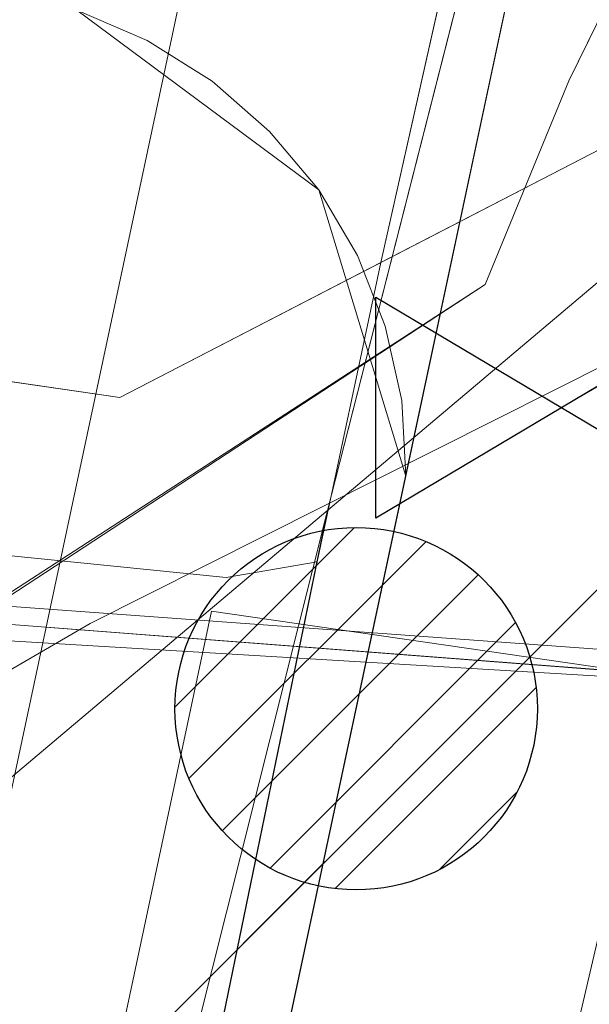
# Model space of a CAD drawing. Header units: metres. Extents: x 197355 to 199157, y 355772 to 356286.
# Tile 201 of 303: x 198063.03 to 198064.45, y 356093.49 to 356095.94. Entities that reach past the tile are written whole.
import ezdxf
from ezdxf.lldxf.tags import DXFTag

# ---------------------------------------------------------------- set-up
doc = ezdxf.new("R2010")
doc.units = ezdxf.units.M
for name, color, linetype, lineweight in [('B-WE-KL-BRANDSTOF_ENEXISNETBEHEERB.V.-G', 40, 'KL-BRANDSTOF-N', 18), ('B-WE-KL-BRANDSTOF_ENEXISNETBEHEERB.V.-V', 40, 'Continuous', 18), ('B-WE-KL-DATA_KABELBUNDEL_KPNB.V.-G', 90, 'Continuous', 18), ('B-WE-KL-DATA_KABELBUNDEL_ZIGGOB.V.-G', 94, 'Continuous', 18), ('B-WE-KL-DATA_TELECOM_EUROFIBERNEDERLANDB.V.-G', 98, 'KL-TELECOM-ALGEMEEN-N', 18), ('B-WE-KL-DATA_TELECOM_REGGEFIBEROPERATORB.V.-G', 90, 'KL-TELECOM-ALGEMEEN-N', 18), ('B-WE-KL-DATA_TELECOM_ZIGGOB.V.-G', 94, 'KL-TELECOM-ALGEMEEN-N', 18), ('B-WE-KL-DATA_ZIGGOB.V.-G', 94, 'KL-DATA-N', 18), ('B-WE-KL-ET_LS_ENEXISNETBEHEERB.V.-G', 190, 'KL-LS-N', 18), ('B-WE-KL-ET_LS_HULPSTUK_ENEXISNETBEHEERB.V.-S', 190, 'Continuous', 25), ('B-WE-KL-ET_LS_KABELBUNDEL_ENEXISNETBEHEERB.V.-G', 190, 'KL-BUNDEL-N', 18), ('B-WE-KL-ET_MS_10 kV_ENEXISNETBEHEERB.V.-G', 130, 'KL-MS-N', 18), ('B-WE-KL-ET_MS_ENEXISNETBEHEERB.V.-G', 130, 'KL-MS-N', 18), ('B-WE-KL-GAS_HULPSTUK_ENEXISNETBEHEERB.V.-S', 30, 'Continuous', 25), ('B-WE-KL-GAS_LD_HOOFDLEIDING_100 MBAR_PVC_160_ENEXISNETBEHEERB.V.-G', 50, 'KL-GAS-LD-N', 18), ('B-WE-KL-WATER_TRANSPORTLEIDING_NVWATERLEIDINGMAATSCHAPPIJLIMBURG-G', 170, 'KL-WATER-TR-N', 18), ('B-WE-KL-WATER_TRANSPORTLEIDING_NVWATERLEIDINGMAATSCHAPPIJLIMBURG-V', 170, 'Continuous', 18)]:
    doc.layers.add(name, color=color, linetype=linetype, lineweight=lineweight)
doc.styles.get("Standard").update_dxf_attribs({"font": 'isocp.shx'})
tags = doc.linetypes.add('KL-BRANDSTOF-N', pattern='A,4,-0.5,[105,NLCS.SHX,S=0.5,R=0,X=0.75,Y=0],-2,4,-1,["B",Standard,S=1,R=0,X=-0.15,Y=-0.5],-1.5', length=13).pattern_tags.tags
tags[18] = DXFTag(74, 10)
doc.linetypes.add('KL-BUNDEL-N', pattern='A,28,-5,[103,NLCS.SHX,S=1.25,R=0,X=0,Y=0],-5,[103,NLCS.SHX,S=1.25,R=0,X=0,Y=0],-5,[103,NLCS.SHX,S=1.25,R=0,X=0,Y=0],-5,[103,NLCS.SHX,S=1.25,R=0,X=0,Y=0],-5', length=53)
tags = doc.linetypes.add('KL-DATA-N', pattern='A,4,-1,[101,NLCS.SHX,S=0.5,R=0,X=0,Y=0],-1,4,-1,["D",Standard,S=1,R=0,X=-0.25,Y=-0.5],-1.5', length=12.5).pattern_tags.tags
tags[18] = DXFTag(74, 10)
tags = doc.linetypes.add('KL-GAS-LD-N', pattern='A,4,-1,[69,NLCS.SHX,S=0.5,R=0,X=0,Y=0],-1,4,-1,["L",Standard,S=1,R=0,X=0.25,Y=-0.5],-2', length=13).pattern_tags.tags
tags[18] = DXFTag(74, 10)
tags = doc.linetypes.add('KL-LS-N', pattern='A,4,-1,[103,NLCS.SHX,S=0.75,R=0,X=0,Y=0],-1,4,-1,["L",Standard,S=1,R=0,X=0,Y=-0.5],-2', length=13).pattern_tags.tags
tags[18] = DXFTag(74, 10)
tags = doc.linetypes.add('KL-MS-N', pattern='A,4,-1,[103,NLCS.SHX,S=0.75,R=0,X=0,Y=0],-1,4,-1,["M",Standard,S=1,R=0,X=0,Y=-0.5],-2', length=13).pattern_tags.tags
tags[18] = DXFTag(74, 10)
doc.linetypes.add('KL-TELECOM-ALGEMEEN-N', pattern='A,7,-1,[101,NLCS.SHX,S=0.5,R=0,X=0,Y=0],-1', length=9)
doc.linetypes.add('KL-WATER-TR-N', pattern='A,7,-0.5,[168,NLCS.SHX,S=0.75,R=0,X=0.75,Y=0],-2,[168,NLCS.SHX,S=0.75,R=0,X=0.75,Y=0],-2', length=11.5)
pattern_1 = [(45, (0, 0), (-2.245064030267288, 2.245064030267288), [])]

# ---------------------------------------------------------------- blocks, each defined once
blk = doc.blocks.new('SKL-WTB_HULP_AFSLUITER-SO')
for p, q in [((2.303946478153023, 1.373199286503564), (-2.303946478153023, -1.373199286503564)), ((-2.303946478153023, 1.373199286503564), (2.303946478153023, -1.373199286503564)), ((2.303946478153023, -1.373199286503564), (2.303946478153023, 1.373199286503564))]:
    blk.add_line(p, q)
at = {"ltscale": 0.1}
blk.add_line((-2.303946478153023, -1.373199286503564), (-2.303946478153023, 1.373199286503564), dxfattribs=at)
blk = doc.blocks.new('SKL-ET_HULP_MOF-SO')
h = blk.add_hatch()
h.set_pattern_fill('ANSI31', color=256, scale=6, style=0)
h.set_pattern_definition([(45, (-2.250000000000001, -126.9820083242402), (-0.5303300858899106, 0.5303300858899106), [])])
edge = h.paths.add_edge_path()
edge.add_arc((0, 0), 2.25, 0, 360)
at = {"linetype": 'Continuous'}
blk.add_circle((0, 0), 2.25, dxfattribs=at)

msp = doc.modelspace()

# ---------------------------------------------------------------- hatches: boundary and pattern name
at = {"layer": 'B-WE-KL-BRANDSTOF_ENEXISNETBEHEERB.V.-V'}
h = msp.add_hatch(dxfattribs=at)
h.set_pattern_fill('ANSI31', color=256, style=0)
h.set_pattern_definition(pattern_1)
h.paths.add_polyline_path([(198051.165, 356045.535), (198051.425, 356045.566), (198051.679, 356045.63), (198051.921, 356045.726), (198052.149, 356045.854), (198052.36, 356046.011), (198052.547, 356046.194), (198052.709, 356046.399), (198052.842, 356046.623), (198052.946, 356046.863), (198053.017, 356047.115), (198068.932, 356121.815), (198068.97, 356122.075), (198068.973, 356122.335), (198068.943, 356122.595), (198068.878, 356122.85), (198068.782, 356123.092), (198068.654, 356123.32), (198068.497, 356123.531), (198068.314, 356123.718), (198068.109, 356123.88), (198067.884, 356124.014), (198067.645, 356124.117), (198067.393, 356124.188), (198067.133, 356124.226), (198066.873, 356124.229), (198066.613, 356124.199), (198066.358, 356124.134), (198066.116, 356124.038), (198065.888, 356123.91), (198065.677, 356123.753), (198065.49, 356123.57), (198065.328, 356123.365), (198065.194, 356123.14), (198065.091, 356122.901), (198065.02, 356122.649), (198049.105, 356047.949), (198049.067, 356047.689), (198049.064, 356047.429), (198049.094, 356047.169), (198049.158, 356046.916), (198049.256, 356046.671), (198049.383, 356046.444), (198049.54, 356046.233), (198049.723, 356046.046), (198049.928, 356045.884), (198050.153, 356045.75), (198050.392, 356045.647), (198050.645, 356045.576), (198050.904, 356045.538), (198051.164, 356045.535)])
h = msp.add_hatch(dxfattribs=at)
h.set_pattern_fill('ANSI31', color=256, style=0)
h.set_pattern_definition(pattern_1)
h.paths.add_polyline_path([(198051.197, 356044.953), (198051.449, 356044.986), (198051.692, 356045.049), (198051.928, 356045.144), (198052.112, 356045.244), (198056.878, 356048.166), (198057.085, 356048.312), (198057.271, 356048.482), (198057.435, 356048.674), (198057.573, 356048.887), (198057.684, 356049.115), (198057.764, 356049.353), (198065.883, 356091.308), (198075.959, 356096.384), (198081.407, 356099.836), (198081.611, 356099.984), (198081.796, 356100.158), (198081.955, 356100.35), (198082.09, 356100.564), (198082.197, 356100.793), (198082.275, 356101.033), (198082.316, 356101.24), (198084.536, 356116.687), (198084.556, 356116.939), (198084.544, 356117.192), (198084.5, 356117.442), (198084.425, 356117.683), (198084.321, 356117.912), (198084.188, 356118.128), (198084.029, 356118.325), (198083.846, 356118.5), (198083.644, 356118.65), (198083.422, 356118.774), (198083.189, 356118.869), (198082.945, 356118.934), (198082.693, 356118.967), (198082.441, 356118.969), (198082.19, 356118.938), (198081.944, 356118.876), (198081.71, 356118.784), (198081.487, 356118.662), (198081.283, 356118.515), (198081.098, 356118.341), (198080.937, 356118.147), (198080.802, 356117.933), (198080.694, 356117.703), (198080.617, 356117.464), (198080.576, 356117.256), (198078.487, 356102.721), (198073.901, 356099.815), (198063.207, 356094.44), (198062.99, 356094.313), (198062.79, 356094.159), (198062.61, 356093.98), (198062.454, 356093.78), (198062.325, 356093.563), (198062.224, 356093.33), (198062.143, 356093.033), (198054.036, 356051.116), (198050.022, 356048.654), (198049.815, 356048.509), (198049.628, 356048.338), (198049.465, 356048.146), (198049.327, 356047.934), (198049.216, 356047.705), (198049.135, 356047.466), (198049.086, 356047.219), (198049.067, 356046.966), (198049.081, 356046.714), (198049.126, 356046.466), (198049.203, 356046.224), (198049.31, 356045.994), (198049.444, 356045.781), (198049.605, 356045.585), (198049.788, 356045.412), (198049.993, 356045.262), (198050.213, 356045.141), (198050.45, 356045.047), (198050.694, 356044.984), (198050.945, 356044.953)])
at = {"layer": 'B-WE-KL-WATER_TRANSPORTLEIDING_NVWATERLEIDINGMAATSCHAPPIJLIMBURG-V'}
h = msp.add_hatch(dxfattribs=at)
h.set_pattern_fill('ANSI31', color=256, style=0)
h.set_pattern_definition(pattern_1)
edge = h.paths.add_edge_path()
edge.add_line((198034.5805758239, 356087.9614111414), (198033.7788769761, 356088.0930074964))
edge.add_line((198033.7788769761, 356088.0930074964), (198033.3135221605, 356088.2473501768))
edge.add_line((198033.3135221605, 356088.2473501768), (198032.8591414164, 356088.4645585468))
edge.add_line((198032.8591414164, 356088.4645585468), (198032.4335444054, 356088.7397566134))
edge.add_line((198032.4335444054, 356088.7397566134), (198032.0474011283, 356089.064340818))
edge.add_line((198032.0474011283, 356089.064340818), (198031.7042006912, 356089.4371412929))
edge.add_line((198031.7042006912, 356089.4371412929), (198031.4112149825, 356089.8486020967))
edge.add_line((198031.4112149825, 356089.8486020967), (198031.1722513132, 356090.2937618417))
edge.add_line((198031.1722513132, 356090.2937618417), (198030.9917121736, 356090.7658796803))
edge.add_line((198030.9917121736, 356090.7658796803), (198030.87261148, 356091.2558711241))
edge.add_line((198030.87261148, 356091.2558711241), (198030.8122418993, 356091.7906945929))
edge.add_line((198030.8122418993, 356091.7906945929), (198030.4445648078, 356099.2757716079))
edge.add_line((198030.4445648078, 356099.2757716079), (198026.271122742, 356105.2001848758))
edge.add_line((198026.271122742, 356105.2001848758), (198006.1227527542, 356109.7704323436))
edge.add_line((198006.1227527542, 356109.7704323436), (198005.6982263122, 356109.8904072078))
edge.add_line((198005.6982263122, 356109.8904072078), (198005.2255167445, 356110.085955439))
edge.add_line((198005.2255167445, 356110.085955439), (198004.7863529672, 356110.3363347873))
edge.add_line((198004.7863529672, 356110.3363347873), (198004.383487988, 356110.6392828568))
edge.add_line((198004.383487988, 356110.6392828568), (198004.0193520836, 356110.9930148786))
edge.add_line((198004.0193520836, 356110.9930148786), (198003.7054700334, 356111.3867651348))
edge.add_line((198003.7054700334, 356111.3867651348), (198003.4423738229, 356111.8193944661))
edge.add_line((198003.4423738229, 356111.8193944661), (198003.236605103, 356112.2805726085))
edge.add_line((198003.236605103, 356112.2805726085), (198003.0894189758, 356112.764526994))
edge.add_line((198003.0894189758, 356112.764526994), (198003.0055648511, 356113.2620614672))
edge.add_line((198003.0055648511, 356113.2620614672), (198002.9847932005, 356113.7669723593))
edge.add_line((198002.9847932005, 356113.7669723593), (198003.0287871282, 356114.2709028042))
edge.add_line((198003.0287871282, 356114.2709028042), (198003.1352610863, 356114.7664470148))
edge.add_line((198003.1352610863, 356114.7664470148), (198003.3029152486, 356115.2414671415))
edge.add_line((198003.3029152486, 356115.2414671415), (198003.5301045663, 356115.6934458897))
edge.add_line((198003.5301045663, 356115.6934458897), (198003.8126178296, 356116.1136143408))
edge.add_line((198003.8126178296, 356116.1136143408), (198004.1443657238, 356116.4933257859))
edge.add_line((198004.1443657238, 356116.4933257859), (198004.5223629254, 356116.8289681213))
edge.add_line((198004.5223629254, 356116.8289681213), (198004.940343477, 356117.1142818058))
edge.add_line((198004.940343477, 356117.1142818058), (198005.3901280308, 356117.3439760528))
edge.add_line((198005.3901280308, 356117.3439760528), (198005.8654408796, 356117.5160168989))
edge.add_line((198005.8654408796, 356117.5160168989), (198006.358310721, 356117.6262535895))
edge.add_line((198006.358310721, 356117.6262535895), (198006.8630634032, 356117.6734491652))
edge.add_line((198006.8630634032, 356117.6734491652), (198007.3679867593, 356117.6566716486))
edge.add_line((198007.3679867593, 356117.6566716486), (198007.8971966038, 356117.5708767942))
edge.add_line((198007.8971966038, 356117.5708767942), (198029.5150947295, 356112.6673753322))
edge.add_line((198029.5150947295, 356112.6673753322), (198029.9239849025, 356112.5525844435))
edge.add_line((198029.9239849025, 356112.5525844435), (198030.3979374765, 356112.3592829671))
edge.add_line((198030.3979374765, 356112.3592829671), (198030.8369616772, 356112.1105825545))
edge.add_line((198030.8369616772, 356112.1105825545), (198031.243720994, 356111.8079151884))
edge.add_line((198031.243720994, 356111.8079151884), (198031.6060660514, 356111.4583400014))
edge.add_line((198031.6060660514, 356111.4583400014), (198031.9426518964, 356111.0393076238))
edge.add_line((198031.9426518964, 356111.0393076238), (198037.6258687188, 356102.9728703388))
edge.add_line((198037.6258687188, 356102.9728703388), (198038.0241170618, 356102.2793987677))
edge.add_line((198038.0241170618, 356102.2793987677), (198038.2003957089, 356101.8196764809))
edge.add_line((198038.2003957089, 356101.8196764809), (198038.31938852, 356101.3301288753))
edge.add_line((198038.31938852, 356101.3301288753), (198038.3797557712, 356100.7953260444))
edge.add_line((198038.3797557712, 356100.7953260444), (198038.629765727, 356095.7013731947))
edge.add_line((198038.629765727, 356095.7013731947), (198057.2655906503, 356094.4188710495))
edge.add_line((198057.2655906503, 356094.4188710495), (198057.7184770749, 356094.6890805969))
edge.add_line((198057.7184770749, 356094.6890805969), (198058.180577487, 356094.8913494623))
edge.add_line((198058.180577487, 356094.8913494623), (198058.6656961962, 356095.0336083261))
edge.add_line((198058.6656961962, 356095.0336083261), (198059.165076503, 356095.1136372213))
edge.add_line((198059.165076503, 356095.1136372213), (198059.6717625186, 356095.13044671))
edge.add_line((198059.6717625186, 356095.13044671), (198060.1743720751, 356095.0833020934))
edge.add_line((198060.1743720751, 356095.0833020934), (198060.6659315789, 356094.9731799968))
edge.add_line((198060.6659315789, 356094.9731799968), (198061.1424482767, 356094.8001924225))
edge.add_line((198061.1424482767, 356094.8001924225), (198061.5922579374, 356094.5704853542))
edge.add_line((198061.5922579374, 356094.5704853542), (198062.0088669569, 356094.2855630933))
edge.add_line((198062.0088669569, 356094.2855630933), (198062.3863997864, 356093.9496228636))
edge.add_line((198062.3863997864, 356093.9496228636), (198062.7200324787, 356093.5679854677))
edge.add_line((198062.7200324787, 356093.5679854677), (198063.0014026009, 356093.148328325))
edge.add_line((198063.0014026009, 356093.148328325), (198063.227848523, 356092.6970368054))
edge.add_line((198063.227848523, 356092.6970368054), (198063.3957388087, 356092.2205481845))
edge.add_line((198063.3957388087, 356092.2205481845), (198063.5020467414, 356091.7265759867))
edge.add_line((198063.5020467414, 356091.7265759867), (198063.5452393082, 356091.2218628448))
edge.add_line((198063.5452393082, 356091.2218628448), (198063.5244673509, 356090.71774342))
edge.add_line((198063.5244673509, 356090.71774342), (198063.4397702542, 356090.2191491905))
edge.add_line((198063.4397702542, 356090.2191491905), (198063.2925117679, 356089.7349568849))
edge.add_line((198063.2925117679, 356089.7349568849), (198063.0860032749, 356089.2731142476))
edge.add_line((198063.0860032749, 356089.2731142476), (198062.822787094, 356088.8410876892))
edge.add_line((198062.822787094, 356088.8410876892), (198062.5090021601, 356088.4474592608))
edge.add_line((198062.5090021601, 356088.4474592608), (198062.1226860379, 356088.0730297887))
edge.add_line((198062.1226860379, 356088.0730297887), (198061.1503383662, 356087.2428605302))
edge.add_line((198061.1503383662, 356087.2428605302), (198060.8656866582, 356087.0277544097))
edge.add_line((198060.8656866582, 356087.0277544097), (198060.423780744, 356086.7640757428))
edge.add_line((198060.423780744, 356086.7640757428), (198059.9602360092, 356086.5615251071))
edge.add_line((198059.9602360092, 356086.5615251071), (198059.4736526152, 356086.4182711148))
edge.add_line((198059.4736526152, 356086.4182711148), (198058.9735447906, 356086.3379969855))
edge.add_arc((198058.975999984, 356085.3379999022), 1.000000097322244, 90.14067235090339, 91.81660770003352)
edge.add_line((198058.9442995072, 356086.3374974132), (198058.4478196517, 356086.3217508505))
edge.add_line((198058.4478196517, 356086.3217508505), (198058.3079955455, 356086.3283740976))
edge.add_line((198058.3079955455, 356086.3283740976), (198034.5805758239, 356087.9614111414))
h = msp.add_hatch(dxfattribs=at)
h.set_pattern_fill('ANSI31', color=256, style=0)
h.set_pattern_definition(pattern_1)
h.paths.add_polyline_path([(198077.0352429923, 356103.8789846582), (198077.4718818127, 356103.8144526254), (198077.9647010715, 356103.6803411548), (198078.4333969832, 356103.4880556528), (198078.8716145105, 356103.2390139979), (198079.2753092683, 356102.9360430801), (198079.6394488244, 356102.5831078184), (198079.9545336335, 356102.1888519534), (198080.2182798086, 356101.757267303), (198080.4242956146, 356101.2965265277), (198080.5706815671, 356100.8133728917), (198080.655600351, 356100.3134736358), (198080.6771996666, 356099.8086896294), (198080.6348805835, 356099.3064499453), (198080.5286280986, 356098.8111376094), (198080.3606120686, 356098.3342921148), (198080.1350063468, 356097.8830806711), (198079.85369992, 356097.4635185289), (198079.5209537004, 356097.0819801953), (198079.1435317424, 356096.7461386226), (198078.7267075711, 356096.4605220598), (198078.2755603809, 356096.2285492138), (198077.8013959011, 356096.0569240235), (198077.3086002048, 356095.9465249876), (198076.8059718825, 356095.8985795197), (198076.2681095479, 356095.9164232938), (198071.906274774, 356096.3324110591), (198062.1487604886, 356088.0948648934), (198061.7973873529, 356087.8281902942), (198061.3556533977, 356087.5684895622), (198060.8930301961, 356087.3687386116), (198060.4061281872, 356087.2296237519), (198059.9062732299, 356087.1520462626), (198059.4022229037, 356087.1392652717), (198058.8978980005, 356087.1896977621), (198058.4061330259, 356087.3032434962), (198057.9320201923, 356087.477537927), (198057.483494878, 356087.7109949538), (198057.0675524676, 356087.9989550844), (198056.6929182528, 356088.3360459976), (198056.3617042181, 356088.7200622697), (198056.0822567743, 356089.1420359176), (198055.8586577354, 356089.5932268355), (198055.6940673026, 356090.0718174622), (198055.5908640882, 356090.5662328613), (198055.550884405, 356091.0707764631), (198055.5748830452, 356091.5747479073), (198055.6621159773, 356092.0741364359), (198055.8113167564, 356092.5560469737), (198056.020791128, 356093.0149717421), (198056.2868036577, 356093.4460402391), (198056.6049923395, 356093.8401784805), (198056.9921671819, 356094.2112210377), (198068.0118109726, 356103.514772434), (198068.3642123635, 356103.7815906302), (198068.8187865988, 356104.0489872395), (198069.0005649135, 356104.134731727), (198069.4904334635, 356104.3123400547), (198069.9979559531, 356104.4266765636), (198070.2564044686, 356104.458791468), (198070.4710593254, 356104.4719784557), (198071.023732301, 356104.4535852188)])
h = msp.add_hatch(dxfattribs=at)
h.set_pattern_fill('ANSI31', color=256, style=0)
h.set_pattern_definition(pattern_1)
h.paths.add_polyline_path([(198060.429, 356085.419), (198061.078, 356085.496), (198061.712, 356085.657), (198062.318, 356085.899), (198062.89, 356086.22), (198063.413, 356086.611), (198063.882, 356087.068), (198064.287, 356087.582), (198064.62, 356088.143), (198064.879, 356088.745), (198065.056, 356089.373), (198065.15, 356090.022), (198065.158, 356090.674), (198065.081, 356091.324), (198064.92, 356091.959), (198064.678, 356092.565), (198064.357, 356093.137), (198063.967, 356093.66), (198063.349, 356094.383), (198062.893, 356094.85), (198062.379, 356095.255), (198061.816, 356095.59), (198061.215, 356095.848), (198060.587, 356096.025), (198059.938, 356096.119), (198059.286, 356096.127), (198058.636, 356096.05), (198058.001, 356095.889), (198057.395, 356095.647), (198056.823, 356095.326), (198056.299, 356094.935), (198055.832, 356094.479), (198055.426, 356093.964), (198055.092, 356093.402), (198054.834, 356092.801), (198054.657, 356092.173), (198054.563, 356091.524), (198054.555, 356090.872), (198054.632, 356090.222), (198054.793, 356089.587), (198055.035, 356088.981), (198055.355, 356088.41), (198055.747, 356087.886), (198056.364, 356087.163), (198056.821, 356086.695), (198057.335, 356086.29), (198057.896, 356085.957), (198058.498, 356085.698), (198059.126, 356085.521), (198059.774, 356085.427), (198060.427, 356085.419)])
h = msp.add_hatch(dxfattribs=at)
h.set_pattern_fill('ANSI31', color=256, style=0)
h.set_pattern_definition(pattern_1)
h.paths.add_polyline_path([(198064.13, 356090.777), (198064.106, 356091.267), (198064.034, 356091.752), (198063.915, 356092.228), (198063.749, 356092.69), (198063.54, 356093.134), (198063.287, 356093.555), (198062.995, 356093.949), (198062.666, 356094.313), (198062.302, 356094.642), (198061.908, 356094.934), (198061.487, 356095.187), (198061.043, 356095.396), (198060.581, 356095.562), (198060.105, 356095.681), (198059.62, 356095.753), (198059.13, 356095.777), (198058.64, 356095.753), (198058.155, 356095.681), (198057.679, 356095.562), (198057.217, 356095.396), (198056.773, 356095.187), (198056.352, 356094.934), (198055.958, 356094.642), (198055.594, 356094.313), (198055.265, 356093.949), (198054.973, 356093.555), (198054.72, 356093.134), (198054.511, 356092.69), (198054.345, 356092.228), (198054.226, 356091.752), (198054.154, 356091.267), (198054.13, 356090.777), (198054.154, 356090.287), (198054.226, 356089.802), (198054.345, 356089.326), (198054.511, 356088.864), (198054.72, 356088.42), (198054.973, 356087.999), (198055.265, 356087.605), (198055.594, 356087.241), (198055.958, 356086.912), (198056.352, 356086.62), (198056.773, 356086.367), (198057.217, 356086.158), (198057.679, 356085.992), (198058.155, 356085.873), (198058.64, 356085.801), (198059.13, 356085.777), (198059.62, 356085.801), (198060.105, 356085.873), (198060.581, 356085.992), (198061.043, 356086.158), (198061.487, 356086.367), (198061.908, 356086.62), (198062.302, 356086.912), (198062.666, 356087.241), (198062.995, 356087.605), (198063.287, 356087.999), (198063.54, 356088.42), (198063.749, 356088.864), (198063.915, 356089.326), (198064.034, 356089.802), (198064.106, 356090.287)])
h = msp.add_hatch(dxfattribs=at)
h.set_pattern_fill('ANSI31', color=256, style=0)
h.set_pattern_definition(pattern_1)
h.paths.add_polyline_path([(198065.165, 356090.412), (198065.141, 356090.902), (198065.069, 356091.387), (198064.95, 356091.863), (198064.784, 356092.325), (198064.575, 356092.769), (198064.322, 356093.19), (198064.03, 356093.584), (198063.701, 356093.948), (198063.337, 356094.277), (198062.943, 356094.569), (198062.522, 356094.822), (198062.078, 356095.031), (198061.616, 356095.197), (198061.14, 356095.316), (198060.655, 356095.388), (198060.165, 356095.412), (198059.675, 356095.388), (198059.19, 356095.316), (198058.714, 356095.197), (198058.252, 356095.031), (198057.808, 356094.822), (198057.387, 356094.569), (198056.993, 356094.277), (198056.629, 356093.948), (198056.3, 356093.584), (198056.008, 356093.19), (198055.755, 356092.769), (198055.546, 356092.325), (198055.38, 356091.863), (198055.261, 356091.387), (198055.189, 356090.902), (198055.165, 356090.412), (198055.189, 356089.922), (198055.261, 356089.437), (198055.38, 356088.961), (198055.546, 356088.499), (198055.755, 356088.055), (198056.008, 356087.634), (198056.3, 356087.24), (198056.629, 356086.876), (198056.993, 356086.547), (198057.387, 356086.255), (198057.808, 356086.002), (198058.252, 356085.793), (198058.714, 356085.627), (198059.19, 356085.508), (198059.675, 356085.436), (198060.165, 356085.412), (198060.655, 356085.436), (198061.14, 356085.508), (198061.616, 356085.627), (198062.078, 356085.793), (198062.522, 356086.002), (198062.943, 356086.255), (198063.337, 356086.547), (198063.701, 356086.876), (198064.03, 356087.24), (198064.322, 356087.634), (198064.575, 356088.055), (198064.784, 356088.499), (198064.95, 356088.961), (198065.069, 356089.437), (198065.141, 356089.922)])

# ---------------------------------------------------------------- linework, layer by layer
at = {"layer": 'B-WE-KL-BRANDSTOF_ENEXISNETBEHEERB.V.-G', "linetype": 'ByBlock', "ltscale": 0.5, "flags": 128}
for points in [[(198053.017, 356047.115), (198068.932, 356121.815)], [(198073.901, 356099.815), (198063.207, 356094.44), (198062.99, 356094.313), (198062.79, 356094.159), (198062.61, 356093.98), (198062.454, 356093.78), (198062.325, 356093.563), (198062.224, 356093.33), (198062.143, 356093.033), (198054.036, 356051.116)]]:
    msp.add_lwpolyline(points, dxfattribs=at)
at = {"layer": 'B-WE-KL-DATA_KABELBUNDEL_KPNB.V.-G', "ltscale": 0.5, "flags": 128}
for points in [[(198077.959, 356102.336), (198077.38, 356102.406), (198075.542, 356102.626), (198074.548, 356102.639), (198073.557, 356102.567), (198072.576, 356102.408), (198071.613, 356102.166), (198070.674, 356101.84), (198069.767, 356101.435), (198068.898, 356100.953), (198068.074, 356100.397), (198067.302, 356099.772), (198066.587, 356099.082), (198065.934, 356098.333), (198065.348, 356097.53), (198064.834, 356096.68), (198064.396, 356095.788), (198064.188, 356095.282), (198062.457, 356094.159), (198062.263, 356094.033)], [(198062.341, 356094.071), (198062.455, 356094.146), (198064.188, 356095.282), (198064.396, 356095.788), (198064.834, 356096.68), (198065.348, 356097.53), (198065.934, 356098.333), (198066.587, 356099.082), (198067.302, 356099.772), (198068.074, 356100.397), (198068.898, 356100.953), (198069.767, 356101.435), (198070.674, 356101.84), (198071.613, 356102.166), (198072.576, 356102.408), (198073.557, 356102.567), (198074.548, 356102.639), (198075.542, 356102.626), (198077.38, 356102.406), (198077.959, 356102.336), (198079.017, 356102.209), (198080.246, 356102.062), (198103.56, 356099.271), (198124.223, 356097.019)]]:
    msp.add_lwpolyline(points, dxfattribs=at)
at = {"layer": 'B-WE-KL-DATA_KABELBUNDEL_ZIGGOB.V.-G', "ltscale": 0.5, "flags": 128}
for points in [[(198063.929, 356095.336), (198075.344, 356101.241), (198079.224, 356101.73), (198103.562, 356099.271)], [(198063.929, 356095.336), (198064.441, 356097.614)], [(198063.771, 356094.593), (198063.545, 356094.554), (198053.928, 356095.525), (198036.411, 356097.453)], [(198063.929, 356095.336), (198063.281, 356095.001), (198054.03, 356096.354)], [(198063.771, 356094.593), (198063.929, 356095.336)], [(198063.771, 356094.593), (198055.485, 356054.413), (198050.139, 356024.349)]]:
    msp.add_lwpolyline(points, dxfattribs=at)
at = {"layer": 'B-WE-KL-DATA_TELECOM_EUROFIBERNEDERLANDB.V.-G', "ltscale": 0.5, "flags": 128}
for points in [[(198387.937, 356057.483), (198384.67, 356058.03), (198382.05, 356058.49), (198375.56, 356060.21), (198372.95, 356060.65), (198338.63, 356066), (198293.34, 356072.59), (198242.36, 356079.45), (198219.19, 356082.33), (198204.85, 356083.97), (198200.96, 356083.76), (198198.46, 356084.89), (198187.52, 356086.06), (198175.69, 356088.84), (198167.16, 356090.48), (198155.82, 356092.77), (198131.85, 356096.42), (198123.78, 356097.29), (198119.76, 356097.68), (198114.48, 356098.21), (198103.22, 356099.29), (198071.11, 356103.09), (198070.06, 356093.92), (198069.62, 356093.99), (198068.03, 356094.05), (198061.42, 356094.56), (198056.23, 356094.85), (198049.67, 356095.09), (198044.02, 356095.18), (198035.65, 356095.11), (198035.04, 356095.09), (198035.03, 356098.4), (198034.95, 356100.93), (198028.05, 356109.55), (198014.52, 356112.59), (197986.82, 356118.73), (197966.42, 356123.14), (197950.47, 356125.57), (197943.5, 356126.42), (197941.79, 356126.63), (197919.16, 356129.05), (197894.79, 356131.87), (197879.75, 356133.59), (197872.93, 356133.89), (197866.36, 356134.01), (197858.37, 356133.28), (197846.76, 356130.86), (197837.37, 356127.66), (197825.2, 356122.45), (197824.18, 356121.55), (197818.07, 356118.99), (197815.58, 356117.96), (197814.01, 356117.55), (197808.45, 356115.19), (197796.83, 356109.97), (197786.7, 356105.64), (197778.46, 356103.41), (197773.49, 356101.75), (197768.22, 356099.58), (197752.27, 356092.79), (197738.82, 356086.83), (197738.3, 356085.3), (197738.82, 356083.87), (197737.85, 356083.42), (197733.27, 356081.06), (197731.947, 356080.679), (197726.304, 356077.452), (197717.412, 356072.167), (197691.858, 356057.469), (197680.198, 356050.797), (197679.095, 356049.905)], [(198387.933, 356057.448), (198384.7, 356058), (198382.1, 356058.5), (198375.6, 356060.2), (198338.6, 356066), (198293.3, 356072.6), (198242.4, 356079.4), (198219.2, 356082.3), (198204.8, 356084), (198201, 356083.8), (198198.5, 356084.9), (198187.5, 356086.1), (198175.7, 356088.8), (198155.8, 356092.8), (198131.9, 356096.4), (198123.8, 356097.3), (198114.5, 356098.2), (198103.2, 356099.3), (198071.1, 356103.1), (198070.1, 356093.9), (198069.6, 356094), (198061.4, 356094.6), (198056.2, 356094.9), (198049.7, 356095.1), (198044, 356095.2), (198035, 356095.1), (198035, 356098.4), (198034.9, 356100.9), (198028, 356109.5), (198014.5, 356112.6), (197986.8, 356118.7), (197966.4, 356123.1), (197950.5, 356125.6), (197941.8, 356126.6), (197919.2, 356129.1), (197879.7, 356133.6), (197872.9, 356133.9), (197866.4, 356134), (197858.4, 356133.3), (197846.8, 356130.9), (197837.4, 356127.7), (197825.2, 356122.5), (197824.18, 356121.55), (197821.539, 356120.467), (197821.226, 356120.125), (197822.064, 356118.289), (197823.346, 356113.523), (197825.364, 356113.712), (197826.689, 356103.861), (197827.167, 356102.831), (197829.118, 356103.873), (197831.002, 356100.714), (197819.745, 356094.295), (197818.499, 356084.477), (197826.45, 356070.638), (197844.189, 356078.387)], [(198219.19, 356082.332), (198204.85, 356083.971), (198200.959, 356083.756), (198198.463, 356084.889), (198187.516, 356086.057), (198175.695, 356088.845), (198167.161, 356090.48), (198155.823, 356092.766), (198131.853, 356096.416), (198123.785, 356097.285), (198119.756, 356097.678), (198114.479, 356098.207), (198103.225, 356099.289), (198071.108, 356103.086), (198070.055, 356093.922), (198069.622, 356093.986), (198068.033, 356094.051), (198061.419, 356094.56), (198056.226, 356094.854), (198049.67, 356095.094), (198044.018, 356095.182), (198035.65, 356095.111), (198035.043, 356095.091), (198035.029, 356098.398), (198034.946, 356100.93), (198028.045, 356109.547), (198014.523, 356112.586), (197986.824, 356118.733), (197966.423, 356123.141), (197950.47, 356125.569), (197943.504, 356126.421), (197941.795, 356126.632)], [(198035.04, 356095.09), (198035.7, 356095.1), (198043.2, 356095.2), (198048.7, 356095.1), (198050.8, 356095.1), (198056.2, 356094.8), (198068, 356094.1), (198069.62, 356093.99)]]:
    msp.add_lwpolyline(points, dxfattribs=at)
at = {"layer": 'B-WE-KL-DATA_TELECOM_REGGEFIBEROPERATORB.V.-G', "ltscale": 0.5, "flags": 128}
msp.add_lwpolyline([(198069.535, 356203.695), (198069.147, 356195.679), (198068.879, 356189.854), (198068.929, 356189.719), (198069.094, 356189.659), (198075.555, 356189.126), (198075.931, 356159.456), (198074.987, 356157.548), (198074.01, 356156.463), (198071.143, 356129.22), (198069.911, 356120.313), (198067.526, 356106.766), (198063.47, 356089.379), (198059.406, 356067.789), (198058.063, 356062.116), (198055.813, 356051.496), (198051.801, 356028.905), (198051.886, 356028.469), (198052.21, 356028.232), (198052.99, 356028.141)], dxfattribs=at)
at = {"layer": 'B-WE-KL-DATA_TELECOM_ZIGGOB.V.-G', "ltscale": 0.5, "flags": 128}
msp.add_lwpolyline([(197882.172, 355971.043), (197881.848, 355972.849), (197876.845, 355971.917), (197873.462, 355970.397), (197873.225, 355969.441), (197872.808, 355960.44), (197882.54, 355917.913), (197889.614, 355876.822), (197897.132, 355872.545), (197900.232, 355872.938), (197917.417, 355875.015), (197926.015, 355875.976), (197936.097, 355877.03), (197944.239, 355877.752), (197954.023, 355878.398), (197964.572, 355878.866), (198003.487, 355880.874), (198006.415, 355881.035), (198007.214, 355881.262), (198014.258, 355885.587), (198019.949, 355920.24), (198025.587, 355954.939), (198025.573, 355955.461), (198025.323, 355956.026), (198025.411, 355956.906), (198032.53, 356008.698), (198032.638, 356009.1), (198032.883, 356009.439), (198033.234, 356009.672), (198033.647, 356009.769), (198046.414, 356008.147), (198046.835, 356008.168), (198047.357, 356008.425), (198047.607, 356008.874), (198050.139, 356024.349), (198055.485, 356054.413), (198063.771, 356094.593), (198063.929, 356095.336), (198064.441, 356097.614), (198064.453, 356097.65), (198064.852, 356098.557), (198065.65, 356099.646), (198066.435, 356100.356), (198067.705, 356101.135), (198068.425, 356101.447), (198070.006, 356101.902), (198071.736, 356102.121), (198073.562, 356102.099), (198075.54, 356101.831), (198075.692, 356101.929), (198075.804, 356102.795), (198077.266, 356112.96), (198078.889, 356130.012), (198080.379, 356144.212), (198069.148, 356146.003), (198068.787, 356179.08), (198068.811, 356180.614), (198069.185, 356181.162), (198069.617, 356181.375), (198070.115, 356181.424), (198076.202, 356180.733), (198082.163, 356180.047)], dxfattribs=at)
at = {"layer": 'B-WE-KL-DATA_ZIGGOB.V.-G', "ltscale": 0.5, "flags": 128}
for points in [[(197774.787, 356101.897), (197780.737, 356104.401), (197784.382, 356104.258), (197808.305, 356114.536), (197834.544, 356126.131), (197838.609, 356127.803), (197844.148, 356129.719), (197849.799, 356131.27), (197854.097, 356132.19), (197859.888, 356133.087), (197865.725, 356133.606), (197870.119, 356133.744), (197874.513, 356133.668), (197878.899, 356133.377), (197893.977, 356131.713), (197906.169, 356130.116), (197923.147, 356128.324), (197935.194, 356126.732), (197951.241, 356125.355), (197958.678, 356124.322), (197966.047, 356123.094), (197972.804, 356121.773), (197985.417, 356119.101), (198026.163, 356110.26), (198028.489, 356109.661), (198029.839, 356109.112), (198030.483, 356108.737), (198031.696, 356107.797), (198032.788, 356106.616), (198033.737, 356105.219), (198034.527, 356103.632), (198034.857, 356102.776), (198035.379, 356100.962), (198035.722, 356098.94), (198035.875, 356097.762), (198036.1, 356097.526), (198036.411, 356097.453), (198053.928, 356095.525), (198063.545, 356094.554), (198063.771, 356094.593), (198063.929, 356095.336), (198064.441, 356097.614), (198064.929, 356098.888), (198065.618, 356100.039), (198066.491, 356101.051), (198067.523, 356101.892), (198068.683, 356102.537), (198069.936, 356102.968), (198071.245, 356103.171), (198073.208, 356103.068), (198075.804, 356102.795), (198103.562, 356099.271), (198137.506, 356095.335)], [(198390.103, 356073.554), (198377.882, 356075.625), (198351.192, 356080.134), (198348.431, 356063.568), (198344.869, 356064.114), (198344.754, 356064.134), (198307.066, 356069.909), (198257.536, 356076.561), (198207.946, 356082.762), (198182.036, 356085.881), (198167.994, 356088.254), (198167.732, 356088.379), (198166.915, 356089.962), (198161.916, 356092.597), (198137.506, 356095.335), (198103.562, 356099.271), (198079.224, 356101.73), (198075.344, 356101.241), (198063.281, 356095.001), (198054.03, 356096.354), (198042.911, 356098.02), (198035.313, 356098.993), (198034.994, 356100.858), (198034.491, 356102.617), (198033.815, 356104.236), (198032.979, 356105.684), (198031.998, 356106.934), (198030.892, 356107.962), (198029.681, 356108.746), (198028.389, 356109.274), (198026.078, 356109.869), (197982.407, 356119.286), (197967.257, 356122.321), (197958.837, 356123.804), (197951.533, 356124.908), (197935.194, 356126.732), (197888.339, 356131.818), (197874.639, 356133.144), (197871.556, 356133.219), (197865.866, 356133.028), (197862.079, 356132.717), (197858.305, 356132.258), (197852.677, 356131.296), (197848.957, 356130.474), (197843.438, 356128.971), (197841.624, 356128.315), (197835.429, 356125.836), (197827.662, 356122.548), (197790.628, 356106.332), (197784.382, 356104.258), (197776.676, 356102.049), (197771.433, 356100.253), (197743.232, 356087.791), (197742.542, 356086.391), (197737.094, 356083.872), (197731.401, 356081.679), (197730.361, 356079.667), (197725.007, 356076.747), (197721.737, 356075.114), (197702.193, 356062.721), (197684.582, 356052.706), (197675.362, 356046.615), (197671.668, 356044.222), (197671.207, 356043.924), (197656.214, 356034.344), (197650.801, 356029.256), (197617.418, 355997.625), (197609.649, 355990.861), (197606.434, 355988.156), (197595.428, 355978.482), (197593.974, 355975.818), (197600.303, 355951.504), (197601.455, 355946.606), (197597.888, 355945.294), (197591.088, 355942.443), (197591.175, 355941.147)], [(197591.175, 355941.147), (197591.088, 355942.443), (197597.888, 355945.294), (197601.455, 355946.606), (197600.303, 355951.504), (197593.974, 355975.818), (197595.428, 355978.482), (197606.434, 355988.156), (197609.649, 355990.861), (197617.418, 355997.625), (197650.801, 356029.256), (197656.214, 356034.344), (197671.207, 356043.924), (197671.668, 356044.222), (197675.362, 356046.615), (197684.582, 356052.706), (197702.193, 356062.721), (197721.737, 356075.114), (197725.007, 356076.747), (197730.361, 356079.667), (197731.401, 356081.679), (197737.094, 356083.872), (197742.542, 356086.391), (197743.232, 356087.791), (197771.433, 356100.253), (197776.676, 356102.049), (197784.382, 356104.258), (197790.628, 356106.332), (197827.662, 356122.548), (197835.429, 356125.836), (197841.624, 356128.315), (197843.438, 356128.971), (197848.957, 356130.474), (197852.677, 356131.296), (197858.305, 356132.258), (197862.079, 356132.717), (197865.866, 356133.028), (197871.556, 356133.219), (197874.639, 356133.144), (197888.339, 356131.818), (197935.194, 356126.732), (197951.533, 356124.908), (197958.837, 356123.804), (197967.257, 356122.321), (197982.407, 356119.286), (198026.078, 356109.869), (198028.389, 356109.274), (198029.681, 356108.746), (198030.892, 356107.962), (198031.998, 356106.934), (198032.979, 356105.684), (198033.815, 356104.236), (198034.491, 356102.617), (198034.994, 356100.858), (198035.313, 356098.993), (198042.911, 356098.02), (198054.03, 356096.354), (198063.281, 356095.001), (198075.344, 356101.241), (198079.224, 356101.73), (198103.562, 356099.271), (198137.506, 356095.335), (198161.916, 356092.597), (198166.915, 356089.962), (198167.732, 356088.379), (198167.994, 356088.254), (198182.036, 356085.881), (198207.946, 356082.762), (198257.536, 356076.561), (198307.066, 356069.909), (198344.754, 356064.134), (198344.869, 356064.114), (198348.431, 356063.568), (198351.192, 356080.134), (198377.882, 356075.625), (198390.103, 356073.554)], [(198390.103, 356073.554), (198377.882, 356075.625), (198351.192, 356080.134), (198348.431, 356063.568), (198344.869, 356064.114), (198344.754, 356064.134), (198307.066, 356069.909), (198257.536, 356076.561), (198207.946, 356082.762), (198182.036, 356085.881), (198167.994, 356088.254), (198167.732, 356088.379), (198166.915, 356089.962), (198161.916, 356092.597), (198137.506, 356095.335), (198103.562, 356099.271), (198079.224, 356101.73), (198075.344, 356101.241), (198063.281, 356095.001), (198054.03, 356096.354), (198042.911, 356098.02), (198035.313, 356098.993), (198034.994, 356100.858), (198034.491, 356102.617), (198033.815, 356104.236), (198032.979, 356105.684), (198031.998, 356106.934), (198030.892, 356107.962), (198029.681, 356108.746), (198028.389, 356109.274), (198026.078, 356109.869), (197982.407, 356119.286), (197967.257, 356122.321), (197958.837, 356123.804), (197951.533, 356124.908), (197935.194, 356126.732), (197888.339, 356131.818), (197874.639, 356133.144), (197871.556, 356133.219), (197865.866, 356133.028), (197862.079, 356132.717), (197858.305, 356132.258), (197852.677, 356131.296), (197848.957, 356130.474), (197843.438, 356128.971), (197841.624, 356128.315), (197835.429, 356125.836), (197827.662, 356122.548), (197790.628, 356106.332), (197784.382, 356104.258), (197776.676, 356102.049), (197771.433, 356100.253), (197743.232, 356087.791), (197742.542, 356086.391), (197737.094, 356083.872), (197731.401, 356081.679), (197730.361, 356079.667), (197725.007, 356076.747), (197721.737, 356075.114), (197702.193, 356062.721), (197684.582, 356052.706), (197675.362, 356046.615), (197671.668, 356044.222), (197671.207, 356043.924), (197656.214, 356034.344), (197650.801, 356029.256), (197617.418, 355997.625), (197609.649, 355990.861), (197606.434, 355988.156), (197595.428, 355978.482), (197593.974, 355975.818), (197600.303, 355951.504), (197601.455, 355946.606), (197597.888, 355945.294), (197591.088, 355942.443), (197591.175, 355941.147)], [(197637.928, 356061.171), (197628.75, 356069.282), (197627.372, 356071.978), (197632.602, 356079.302), (197636.223, 356076.5), (197638.537, 356074.652), (197649.328, 356065.49), (197652.449, 356062.751), (197658.185, 356062.892), (197659.077, 356062.406), (197671.668, 356044.222), (197675.362, 356046.615), (197684.582, 356052.706), (197702.193, 356062.721), (197721.737, 356075.114), (197725.007, 356076.747), (197730.361, 356079.667), (197731.401, 356081.679), (197737.094, 356083.872), (197742.542, 356086.391), (197743.232, 356087.791), (197771.433, 356100.253), (197776.676, 356102.049), (197784.382, 356104.258), (197790.628, 356106.332), (197827.662, 356122.548), (197835.429, 356125.836), (197841.624, 356128.315), (197843.438, 356128.971), (197848.957, 356130.474), (197852.677, 356131.296), (197858.305, 356132.258), (197862.079, 356132.717), (197865.866, 356133.028), (197871.556, 356133.219), (197874.639, 356133.144), (197888.339, 356131.818), (197935.194, 356126.732), (197951.533, 356124.908), (197958.837, 356123.804), (197967.257, 356122.321), (197982.407, 356119.286), (198026.078, 356109.869), (198028.389, 356109.274), (198029.681, 356108.746), (198030.892, 356107.962), (198031.998, 356106.934), (198032.979, 356105.684), (198033.815, 356104.236), (198034.491, 356102.617), (198034.994, 356100.858), (198035.313, 356098.993), (198042.911, 356098.02), (198054.03, 356096.354), (198063.281, 356095.001), (198075.344, 356101.241), (198079.224, 356101.73), (198103.562, 356099.271), (198137.506, 356095.335), (198161.916, 356092.597), (198166.915, 356089.962), (198167.732, 356088.379), (198167.994, 356088.254), (198182.036, 356085.881), (198207.946, 356082.762), (198257.536, 356076.561), (198307.066, 356069.909), (198344.754, 356064.134), (198344.869, 356064.114), (198348.431, 356063.568), (198351.192, 356080.134), (198377.882, 356075.625), (198390.103, 356073.554)], [(197634.534, 356076.285), (197634.954, 356076.075), (197635.423, 356076.043), (197635.868, 356076.192), (197636.223, 356076.5), (197638.537, 356074.652), (197649.328, 356065.49), (197652.449, 356062.751), (197658.185, 356062.892), (197659.077, 356062.406), (197671.668, 356044.222), (197675.362, 356046.615), (197684.582, 356052.706), (197702.193, 356062.721), (197721.737, 356075.114), (197725.007, 356076.747), (197730.361, 356079.667), (197731.401, 356081.679), (197737.094, 356083.872), (197742.542, 356086.391), (197743.232, 356087.791), (197771.433, 356100.253), (197776.676, 356102.049), (197784.382, 356104.258), (197790.628, 356106.332), (197827.662, 356122.548), (197835.429, 356125.836), (197841.624, 356128.315), (197843.438, 356128.971), (197848.957, 356130.474), (197852.677, 356131.296), (197858.305, 356132.258), (197862.079, 356132.717), (197865.866, 356133.028), (197871.556, 356133.219), (197874.639, 356133.144), (197888.339, 356131.818), (197935.194, 356126.732), (197951.533, 356124.908), (197958.837, 356123.804), (197967.257, 356122.321), (197982.407, 356119.286), (198026.078, 356109.869), (198028.389, 356109.274), (198029.681, 356108.746), (198030.892, 356107.962), (198031.998, 356106.934), (198032.979, 356105.684), (198033.815, 356104.236), (198034.491, 356102.617), (198034.994, 356100.858), (198035.313, 356098.993), (198042.911, 356098.02), (198054.03, 356096.354), (198063.281, 356095.001), (198075.344, 356101.241), (198079.224, 356101.73), (198103.562, 356099.271), (198137.506, 356095.335), (198161.916, 356092.597), (198166.915, 356089.962), (198167.732, 356088.379), (198167.994, 356088.254), (198182.036, 356085.881), (198207.946, 356082.762), (198257.536, 356076.561), (198307.066, 356069.909), (198344.754, 356064.134), (198344.869, 356064.114), (198348.431, 356063.568), (198351.192, 356080.134), (198377.882, 356075.625), (198390.103, 356073.554)]]:
    msp.add_lwpolyline(points, dxfattribs=at)
at = {"layer": 'B-WE-KL-ET_LS_ENEXISNETBEHEERB.V.-G', "ltscale": 0.5, "flags": 128}
for points in [[(198063.868, 356094.228), (198063.991, 356094.806), (198063.775, 356095.517), (198063.174, 356095.963), (198054.457, 356096.941), (198044.176, 356098.146), (198036.229, 356099.038), (198035.265, 356099.37), (198034.878, 356100.314), (198034.751, 356101.453), (198034.176, 356102.444), (198029.511, 356108.685), (198028.854, 356109.433), (198027.911, 356109.755), (198024.447, 356110.505), (198023.853, 356110.932), (198023.673, 356111.641), (198025.531, 356120.153), (198026.575, 356129.998), (198027.315, 356137.965), (198027.094, 356138.859), (198026.207, 356139.112), (198021.774, 356139.188), (198019.381, 356139.129), (198018.572, 356139.496), (198018.297, 356140.341), (198018.666, 356144.222), (198018.523, 356144.636), (198018.124, 356144.821), (198017.5, 356144.879), (198017.058, 356144.487), (198016.665, 356140.25), (198016.12, 356139.786)], [(198063.492, 356088.92), (198063.076, 356089.702), (198063.093, 356090.597), (198064.504, 356097.214), (198066.792, 356100.406), (198070.595, 356101.385), (198076.342, 356100.792), (198077.423, 356101.156), (198077.946, 356102.17), (198079.176, 356113.037), (198079.88, 356119.665)], [(198063.262, 356091.388), (198064.504, 356097.214), (198066.792, 356100.406), (198070.595, 356101.385), (198076.342, 356100.792), (198143.111, 356093.246), (198164.304, 356091.004)], [(198062.18, 356092.49), (198062.786, 356092.301), (198063.079, 356092.225), (198063.355, 356092.163), (198063.426, 356092.273), (198063.477, 356092.397), (198063.991, 356094.806), (198063.981, 356094.994), (198063.94, 356095.178), (198063.871, 356095.354), (198063.775, 356095.517), (198063.653, 356095.662), (198063.51, 356095.787), (198063.349, 356095.888), (198063.174, 356095.963), (198054.457, 356096.941), (198044.176, 356098.146), (198036.229, 356099.038), (198035.967, 356099.042), (198035.711, 356099.1), (198035.474, 356099.212), (198035.265, 356099.37), (198035.095, 356099.57), (198034.97, 356099.801), (198034.897, 356100.052), (198034.878, 356100.314)], [(198063.868, 356094.228), (198063.093, 356090.597), (198063.076, 356089.702), (198063.492, 356088.92)]]:
    msp.add_lwpolyline(points, dxfattribs=at)
at = {"layer": 'B-WE-KL-ET_LS_KABELBUNDEL_ENEXISNETBEHEERB.V.-G', "ltscale": 0.5, "flags": 128}
for points in [[(198063.991, 356094.806), (198064.504, 356097.214), (198066.792, 356100.406), (198070.595, 356101.385), (198076.342, 356100.792)], [(198063.991, 356094.806), (198063.775, 356095.517), (198063.174, 356095.963)], [(198063.868, 356094.228), (198063.991, 356094.806)], [(198063.868, 356094.228), (198063.477, 356092.397)]]:
    msp.add_lwpolyline(points, dxfattribs=at)
at = {"layer": 'B-WE-KL-ET_MS_10 kV_ENEXISNETBEHEERB.V.-G', "ltscale": 0.5, "flags": 128}
for points in [[(198016.933, 355906.152), (198016.933, 355906.172), (198016.92, 355906.204), (198016.891, 355906.215), (198016.882, 355906.215), (198016.838, 355906.196), (198016.822, 355906.155), (198016.837, 355906.117), (198016.843, 355906.111), (198016.889, 355906.087), (198030.118, 355903.79), (198030.306, 355903.791), (198030.491, 355903.824), (198030.668, 355903.888), (198030.831, 355903.982), (198030.975, 355904.103), (198031.097, 355904.246), (198031.192, 355904.409), (198031.257, 355904.585), (198040.746, 355961.508), (198046.055, 356000), (198046.399, 356002.526), (198048.171, 356016.334), (198049.163, 356023.623), (198049.866, 356028.146), (198050.622, 356032.66), (198051.432, 356037.164), (198052.296, 356041.659), (198052.831, 356044.305), (198053.384, 356046.947), (198062.256, 356088.588), (198063.796, 356094.717), (198064.355, 356096.91), (198064.677, 356097.621), (198065.064, 356098.298), (198065.513, 356098.937), (198066.018, 356099.53), (198066.577, 356100.074), (198067.185, 356100.563), (198067.835, 356100.993), (198068.522, 356101.361), (198069.003, 356101.571), (198069.496, 356101.75), (198070, 356101.898), (198070.512, 356102.014), (198071.03, 356102.098), (198071.553, 356102.149), (198072.077, 356102.167), (198072.602, 356102.152), (198074.945, 356101.888), (198075.115, 356101.88), (198075.266, 356101.897), (198075.398, 356101.939), (198075.51, 356102.007), (198075.603, 356102.098), (198075.677, 356102.215), (198075.732, 356102.357), (198075.767, 356102.524), (198077.331, 356113.428), (198077.372, 356113.866)], [(198074.47, 356101.942), (198072.602, 356102.152), (198070.512, 356102.014), (198068.522, 356101.361), (198066.018, 356099.53), (198064.355, 356096.91), (198063.796, 356094.717), (198062.256, 356088.588), (198053.384, 356046.947), (198052.831, 356044.305), (198052.296, 356041.659), (198050.622, 356032.66), (198049.163, 356023.623), (198048.171, 356016.334), (198047.208, 356008.822), (198046.864, 356008.338), (198046.231, 356008.207), (198033.887, 356009.783), (198032.972, 356009.535), (198032.53, 356008.698), (198031.421, 356000), (198030.595, 355993.137), (198029.491, 355986.304), (198026.086, 355962.868), (198025.526, 355959.366), (198025.102, 355956.807), (198025.145, 355956.319), (198025.366, 355955.881), (198025.541, 355955.606), (198025.564, 355955.281), (198025.372, 355954.121)], [(198025.299, 355954.871), (198028.033, 355973.744), (198028.912, 355979.601), (198029.718, 355985.469), (198030.506, 355990.338), (198031.244, 355995.213), (198032.529, 356000), (198033.156, 356004.91), (198033.117, 356005.03), (198033.136, 356005.155), (198033.207, 356005.259), (198033.317, 356005.32), (198046.369, 356003.653), (198046.505, 356003.677), (198046.634, 356003.724), (198046.754, 356003.793), (198046.86, 356003.881), (198046.949, 356003.986), (198047.019, 356004.105), (198047.067, 356004.234), (198047.092, 356004.37), (198047.127, 356004.621), (198047.753, 356009.16), (198049.526, 356020.966), (198050.139, 356024.349), (198050.803, 356028.65), (198051.5, 356032.946), (198052.229, 356037.236), (198052.991, 356041.521), (198054.201, 356047.974), (198055.485, 356054.413), (198063.796, 356094.717), (198064.355, 356096.91), (198064.513, 356097.174), (198064.705, 356097.415), (198064.928, 356097.627), (198065.177, 356097.808), (198065.449, 356097.954), (198065.737, 356098.061), (198066.037, 356098.129), (198066.344, 356098.156), (198066.528, 356098.152), (198100.326, 356098.632), (198100.595, 356098.597), (198100.855, 356098.52), (198101.1, 356098.403), (198101.323, 356098.248), (198101.519, 356098.06), (198101.682, 356097.844), (198101.809, 356097.604), (198101.896, 356097.347), (198104.797, 356091.406), (198103.747, 356085.107), (198103.032, 356080.158), (198099.172, 356052.421), (198099.153, 356052.199), (198099.096, 356051.983), (198099.004, 356051.78), (198098.878, 356051.595), (198098.723, 356051.435), (198098.543, 356051.303), (198098.344, 356051.203), (198098.13, 356051.139), (198096.668, 356051.349)]]:
    msp.add_lwpolyline(points, dxfattribs=at)
at = {"layer": 'B-WE-KL-ET_MS_ENEXISNETBEHEERB.V.-G', "ltscale": 0.5, "flags": 128}
for points in [[(198064.355, 356096.91), (198063.796, 356094.717)], [(198063.796, 356094.717), (198055.485, 356054.413), (198054.201, 356047.974), (198052.991, 356041.521), (198051.5, 356032.946), (198050.139, 356024.349), (198049.526, 356020.966), (198047.753, 356009.16), (198047.092, 356004.37), (198046.86, 356003.881), (198046.369, 356003.653), (198045.661, 356003.742)], [(198063.796, 356094.717), (198062.256, 356088.588), (198053.384, 356046.947), (198052.831, 356044.305), (198052.296, 356041.659), (198050.622, 356032.66), (198049.163, 356023.623)]]:
    msp.add_lwpolyline(points, dxfattribs=at)
at = {"layer": 'B-WE-KL-GAS_LD_HOOFDLEIDING_100 MBAR_PVC_160_ENEXISNETBEHEERB.V.-G', "ltscale": 0.5, "flags": 128}
for points in [[(198063.223, 356093.13), (198063.509, 356094.47), (198064.652, 356094.304), (198074.817, 356097.579), (198081.013, 356100.628), (198103.476, 356098.677), (198120.44, 356097.393), (198121.842, 356098.039), (198123.62, 356097.034), (198131.598, 356096.309), (198145.669, 356094.332), (198165.626, 356091.218), (198167.054, 356089.524), (198166.609, 356086.36)], [(198067.55, 356100.35), (198065.885, 356099.382), (198065.326, 356095.527), (198064.378, 356094.976)]]:
    msp.add_lwpolyline(points, dxfattribs=at)
at = {"layer": 'B-WE-KL-WATER_TRANSPORTLEIDING_NVWATERLEIDINGMAATSCHAPPIJLIMBURG-G', "ltscale": 0.5, "flags": 128}
msp.add_lwpolyline([(198076.68, 356099.895), (198076.054, 356099.964), (198070.612, 356100.475), (198059.548, 356091.134)], dxfattribs=at)

# ---------------------------------------------------------------- block references
at = {"layer": 'B-WE-KL-ET_LS_HULPSTUK_ENEXISNETBEHEERB.V.-S', "xscale": 0.2, "yscale": 0.2, "zscale": 0.2}
msp.add_blockref('SKL-ET_HULP_MOF-SO', (198063.868, 356094.228), dxfattribs=at)
at = {"layer": 'B-WE-KL-GAS_HULPSTUK_ENEXISNETBEHEERB.V.-S', "xscale": 0.2, "yscale": 0.2, "zscale": 0.2}
msp.add_blockref('SKL-WTB_HULP_AFSLUITER-SO', (198064.378, 356094.976), dxfattribs=at)

doc.saveas('drawing.dxf')
